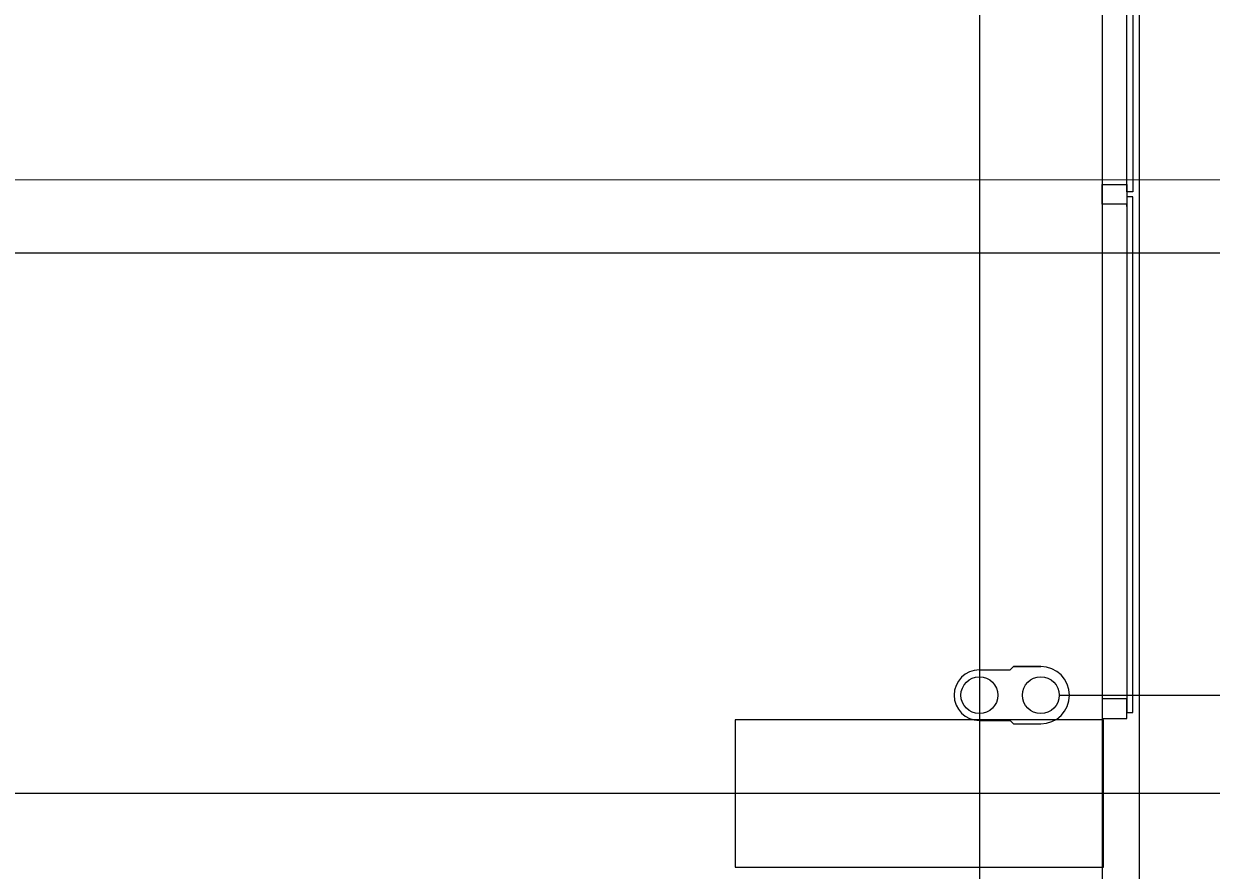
# Model space of a CAD drawing. Extents: x -264205 to -263659, y -1242401 to -1241986.
# Drawn here: x -263799.434 to -263794.599, y -1242203.195 to -1242199.747 of the extents above; entities that cross this region are included whole.
import ezdxf

# ---------------------------------------------------------------- set-up
doc = ezdxf.new("R2010")
doc.units = 0
for name, color, linetype in [('HESCON_OSI_STAVBY_KFA', 7, 'Continuous'), ('PROJEKT_OBRUBNIKY_KOMUNIKACIE', 7, 'Continuous'), ('SITUACIA_DSP_2D', 7, 'Continuous')]:
    doc.layers.add(name, color=color, linetype=linetype)

msp = doc.modelspace()

# ---------------------------------------------------------------- linework, layer by layer
at = {"layer": 'HESCON_OSI_STAVBY_KFA'}
for p, q in [((-263795.5428, -1242083.2372), (-263795.5428, -1242246.7072)), ((-263792.6528, -1242202.8822), (-263857.9132, -1242202.8822))]:
    msp.add_line(p, q, dxfattribs=at)
at = {"layer": 'PROJEKT_OBRUBNIKY_KOMUNIKACIE'}
msp.add_lwpolyline([(-263794.8928, -1242227.3822), (-263808.9678, -1242241.4572), (-263894.9678, -1242241.4572), (-263909.0427, -1242227.3822), (-263909.0427, -1242196.3327), (-263914.1428, -1242196.3327), (-263914.1428, -1242132.4327), (-263909.0427, -1242132.4327), (-263909.0427, -1242101.3822), (-263894.9678, -1242087.3072), (-263808.9678, -1242087.3072), (-263794.8928, -1242101.3822), (-263794.8928, -1242227.3822)], dxfattribs=at)
at = {"layer": 'SITUACIA_DSP_2D'}
for p, q in [((-263794.8928, -1242101.3822), (-263794.8928, -1242227.3822)), ((-263795.0428, -1242101.7691), (-263795.0428, -1242226.9954)), ((-263794.9427, -1242200.4323), (-263794.9427, -1242198.3323)), ((-263794.9177, -1242198.3323), (-263794.9177, -1242200.4323)), ((-263800.5928, -1242200.3822), (-263793.1706, -1242200.3832)), ((-263795.0427, -1242200.4823), (-263795.0427, -1242200.4023)), ((-263795.0427, -1242200.4023), (-263794.9427, -1242200.4023)), ((-263794.9427, -1242200.4023), (-263794.9427, -1242200.4923)), ((-263794.9177, -1242200.4323), (-263794.9427, -1242200.4323)), ((-263794.9177, -1242200.4523), (-263794.9427, -1242200.4523)), ((-263794.9427, -1242200.4523), (-263794.9427, -1242202.5523)), ((-263794.9177, -1242202.5523), (-263794.9177, -1242200.4523)), ((-263794.9427, -1242200.4823), (-263795.0427, -1242200.4823)), ((-263794.9427, -1242200.4923), (-263794.9427, -1242200.4823)), ((-263788.8928, -1242200.6822), (-263800.5928, -1242200.6822)), ((-263795.5428, -1242202.3792), (-263795.4178, -1242202.3792)), ((-263795.4178, -1242202.3792), (-263795.4038, -1242202.3652)), ((-263795.2928, -1242202.3652), (-263795.4038, -1242202.3652)), ((-263795.4038, -1242202.3652), (-263795.2928, -1242202.3652)), ((-263795.2178, -1242202.4822), (-263790.3397, -1242202.4822)), ((-263794.9427, -1242202.4973), (-263795.0427, -1242202.4973)), ((-263795.0427, -1242202.4973), (-263795.0427, -1242202.5773)), ((-263794.9427, -1242202.5373), (-263794.9427, -1242202.4973)), ((-263795.0427, -1242202.5773), (-263794.9427, -1242202.5773)), ((-263794.9427, -1242202.5773), (-263794.9427, -1242202.5373)), ((-263794.9427, -1242202.5523), (-263794.9177, -1242202.5523)), ((-263795.0378, -1242202.5823), (-263796.5378, -1242202.5823)), ((-263796.5378, -1242202.5823), (-263796.5378, -1242203.1823)), ((-263795.5428, -1242202.5852), (-263795.4178, -1242202.5852)), ((-263795.4178, -1242202.5852), (-263795.4038, -1242202.5992)), ((-263795.4038, -1242202.5992), (-263795.2928, -1242202.5992)), ((-263795.0378, -1242203.1823), (-263795.0378, -1242202.5823)), ((-263796.5378, -1242203.1823), (-263795.0378, -1242203.1823))]:
    msp.add_line(p, q, dxfattribs=at)
for centre in [(-263795.5428, -1242202.4822), (-263795.2928, -1242202.4822)]:
    msp.add_circle(centre, 0.075, dxfattribs=at)
for centre, radius, start, end in [((-263795.5428, -1242202.4822), 0.103, 90, 270), ((-263795.2928, -1242202.4822), 0.117, 270, 90)]:
    msp.add_arc(centre, radius, start, end, dxfattribs=at)

doc.saveas('drawing.dxf')
